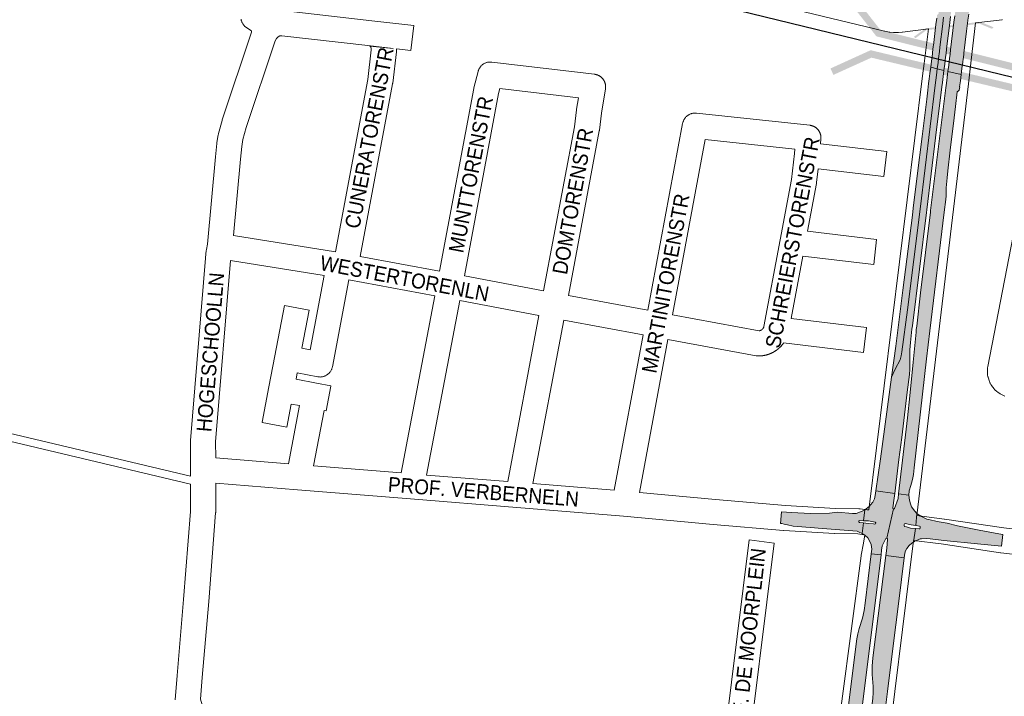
# Paper-space layout 'Layout1' of a CAD drawing. Header units: metres. Extents: x 123097 to 144122, y 392739 to 407589.
# Tile 231 of 510: x 131224 to 131733, y 397072 to 397422. Entities that reach past the tile are written whole.
import ezdxf
from ezdxf.enums import TextEntityAlignment as Align

# ---------------------------------------------------------------- set-up
doc = ezdxf.new("R2010")
doc.units = ezdxf.units.M
doc.header["$MEASUREMENT"] = 0
for name, color, linetype, lineweight in [('gs-anno-wegen algemeen tekst', 7, 'Continuous', 0), ('gs-knt-aanvullende hoofdweg', 7, 'Continuous', 0), ('gs-knt-fietspaden', 7, 'Continuous', 0), ('gs-knt-paden', 7, 'Continuous', 0), ('gs-knt-spoorlijn', 7, 'Continuous', 30), ('gs-knt-wegen algemeen', 7, 'Continuous', 0), ('gs-symb-viaduct', 7, 'Continuous', 0), ('gs-vlk-plantopografie wegen algemeen', 7, 'Continuous', 0), ('ir-ARC-asfalt-hoofdwegen-te inspecteren', 5, 'Continuous', 0)]:
    doc.layers.add(name, color=color, linetype=linetype, lineweight=lineweight)
doc.styles.add('Style-Arial', font='arial.ttf')

# ---------------------------------------------------------------- blocks, each defined once
blk = doc.blocks.new('gg0-viaduct_6')
at = {"layer": 'gs-symb-viaduct', "linetype": 'Continuous'}
blk.add_hatch(color=7, dxfattribs=at).paths.add_polyline_path([(-55.76, -16.89), (-58, -14), (-40, 0), (40, 0), (58, -14), (55.76, -16.89), (38.75, -3.66), (-38.75, -3.66)])

psp = doc.layouts.get("Layout1")

# ---------------------------------------------------------------- hatches: boundary and pattern name
at = {"layer": 'ir-ARC-asfalt-hoofdwegen-te inspecteren', "linetype": 'Continuous', "lineweight": 13}
for points in [[(131695.866, 397408.026), (131695.899, 397408.022), (131695.498, 397404.837), (131695.417, 397404.192), (131694.945, 397400.445), (131694.542, 397397.242), (131697.937, 397396.416), (131698.338, 397399.615), (131698.809, 397403.367), (131698.889, 397404.007), (131699.298, 397407.267), (131699.343, 397407.624), (131700.84, 397419.717), (131700.855, 397419.842), (131701.216, 397423.036), (131701.447, 397425.078), (131708.104, 397478.147), (131723.475, 397605.413), (131725.307, 397625.043), (131724.901, 397630.206), (131724.399, 397630.199), (131724.517, 397628.88), (131724.276, 397626.39), (131723.606, 397623.98), (131722.655, 397621.09), (131721.757, 397618.185), (131721.407, 397616.718), (131721.093, 397615.248), (131717.262, 397582.236), (131715.046, 397563.888), (131713.274, 397549.519), (131712.526, 397543.219), (131711.384, 397534.132), (131705.741, 397488.194), (131705.472, 397485.202), (131705.416, 397482.198), (131705.204, 397478.501), (131705.169, 397478.22), (131703.65, 397465.775), (131702.202, 397453.711), (131700.568, 397440.689), (131699.794, 397434.49), (131698.653, 397424.93), (131698.52, 397424.822), (131698.348, 397424.682), (131697.878, 397424.298), (131697.666, 397422.581), (131697.273, 397419.386), (131697.257, 397419.259), (131695.921, 397408.466), (131695.877, 397408.113)], [(131703.447, 397395.076), (131710.3, 397393.409), (131710.701, 397396.59), (131711.104, 397399.779), (131711.176, 397400.36), (131711.255, 397400.981), (131711.633, 397403.977), (131711.647, 397404.215), (131711.693, 397404.584), (131713.103, 397415.907), (131713.773, 397421.369), (131713.788, 397421.491), (131714.181, 397424.699), (131714.431, 397426.738), (131714.445, 397426.851), (131717.586, 397452.621), (131719.883, 397471.219), (131727.32, 397531.778), (131728.713, 397543.343), (131735.159, 397559.201), (131739.876, 397595.552), (131740.99, 397603.698), (131745.162, 397630.282), (131732.811, 397632.266), (131732.278, 397629.021), (131731.252, 397622.724), (131730.563, 397618.311), (131729.687, 397612.789), (131728.434, 397603.929), (131727.574, 397597.673), (131725.848, 397582.285), (131725.291, 397577.081), (131724.28, 397566.115), (131724.064, 397563.12), (131722.374, 397549.466), (131717.77, 397511.74), (131712.944, 397473.041), (131710.636, 397453.695), (131707.226, 397425.93), (131707.212, 397425.815), (131706.962, 397423.773), (131706.571, 397420.571), (131706.556, 397420.446), (131704.819, 397406.276), (131704.775, 397405.914), (131704.766, 397405.84), (131704.794, 397405.836), (131704.396, 397402.66), (131704.317, 397402.029), (131704.303, 397401.914), (131703.847, 397398.267)], [(131678.677, 397245.911), (131676.185, 397241.051), (131674.318, 397237.032), (131668.527, 397194.68), (131666.258, 397178.25), (131675.998, 397176.849), (131678.126, 397194.419), (131679.563, 397205.822), (131682.434, 397229.188), (131683.544, 397238.348), (131683.781, 397241.156), (131683.778, 397243.973), (131683.725, 397247.211), (131683.76, 397251.034), (131684.08, 397254.844), (131684.874, 397261.801), (131685.094, 397263.587), (131692.295, 397322.086), (131692.466, 397323.47), (131697.077, 397360.779), (131700.341, 397387.044), (131700.618, 397389.309), (131700.595, 397389.312), (131700.973, 397392.351), (131701.374, 397395.58), (131697.937, 397396.416), (131697.533, 397393.187), (131696.869, 397387.898), (131689.015, 397323.899), (131689.014, 397323.892), (131682.494, 397271.852), (131679.648, 397250.105), (131679.363, 397247.962)], [(131694.136, 397394.014), (131693.775, 397391.148), (131693.483, 397388.731), (131693.07, 397385.295), (131692.473, 397380.737), (131690.096, 397361.391), (131687.567, 397341.018), (131685.533, 397324.317), (131685.095, 397320.721), (131682.916, 397303.329), (131680.211, 397281.966), (131677.737, 397262.619), (131676.516, 397252.912), (131674.318, 397237.032), (131676.185, 397241.051), (131678.677, 397245.911), (131679.363, 397247.962), (131679.648, 397250.105), (131682.494, 397271.852), (131689.014, 397323.892), (131689.015, 397323.899), (131696.869, 397387.898), (131697.533, 397393.187), (131697.937, 397396.416), (131694.542, 397397.242)], [(131703.042, 397391.847), (131702.685, 397388.996), (131702.391, 397386.541), (131696.561, 397339.648), (131694.505, 397323.221), (131694.39, 397322.299), (131689.228, 397280.596), (131687.312, 397263.342), (131687.113, 397261.553), (131686.962, 397260.191), (131685.41, 397244.748), (131683.767, 397227.344), (131682.586, 397215.896), (131680.024, 397194.084), (131677.985, 397176.553), (131683.161, 397175.957), (131683.463, 397178.13), (131684.246, 397180.948), (131684.655, 397182.164), (131685.125, 397183.985), (131685.596, 397186.556), (131686.079, 397190.024), (131692.399, 397246.397), (131694.075, 397261.001), (131701.531, 397322.363), (131702.317, 397328.835), (131702.494, 397330.812), (131702.619, 397334.819), (131703.024, 397340.036), (131703.448, 397343.607), (131704.66, 397354.273), (131705.128, 397358.633), (131706.294, 397368.1), (131707.374, 397376.863), (131708.296, 397384.515), (131708.854, 397384.95), (131709.292, 397385.292), (131709.521, 397387.129), (131709.508, 397387.13), (131709.51, 397387.149), (131709.893, 397390.181), (131710.3, 397393.409), (131703.447, 397395.076)], [(131675.238, 397168.808), (131671.868, 397153.736), (131672.241, 397153.317), (131672.06, 397150.512), (131671.624, 397147.184), (131671.312, 397144.795), (131680.811, 397143.562), (131681.091, 397145.964), (131681.494, 397147.242), (131682.251, 397148.348), (131683.332, 397149.895), (131684.77, 397151.065), (131685.701, 397151.643), (131686.708, 397158.738), (131684.177, 397158.952), (131682.028, 397159.545), (131680.99, 397159.831), (131680.771, 397160.306), (131680.862, 397160.84), (131681.056, 397161.169), (131681.429, 397161.252), (131682.137, 397161.114), (131684.382, 397160.674), (131686.807, 397160.232), (131687.447, 397166.538), (131686.293, 397167.644), (131684.689, 397169.884), (131684.044, 397171.416), (131683.572, 397173.282), (131683.161, 397175.957), (131677.985, 397176.553), (131677.724, 397174.183), (131675.835, 397169.048), (131675.58, 397168.82)], [(131657.508, 397156.893), (131659.065, 397156.145), (131659.752, 397161.623), (131657.714, 397161.847), (131657.341, 397162.146), (131657.382, 397162.622), (131657.801, 397162.852), (131659.854, 397162.744), (131660.569, 397168.391), (131660.081, 397168.13), (131659.097, 397167.711), (131655.944, 397166.516), (131654.177, 397166.527), (131646.285, 397167.107), (131645.022, 397166.973), (131642.245, 397166.677), (131632.424, 397166.5), (131622.61, 397166.907), (131617.467, 397167.268), (131616.89, 397161.366), (131617.574, 397161.298), (131618.759, 397161.019), (131620.508, 397160.526), (131623.451, 397159.949), (131634.439, 397159.079), (131636.353, 397158.879), (131652.101, 397157.638), (131656.455, 397157.269), (131656.831, 397157.189), (131657.19, 397157.059)], [(131686.807, 397160.232), (131688.716, 397159.872), (131689.021, 397159.685), (131689.135, 397159.345), (131689.072, 397158.93), (131688.888, 397158.615), (131688.536, 397158.523), (131686.708, 397158.738), (131685.701, 397151.643), (131686.402, 397152.079), (131688.402, 397152.962), (131689.091, 397153.312), (131689.854, 397153.439), (131692.454, 397153.508), (131694.337, 397153.383), (131701.286, 397152.495), (131718.71, 397150.832), (131731.145, 397149.584), (131731.859, 397155.545), (131731.599, 397155.612), (131719.56, 397157.811), (131711.801, 397159.409), (131708.369, 397160.154), (131703.019, 397161.446), (131697.85, 397162.356), (131693.613, 397163.328), (131692.584, 397163.579), (131691.566, 397163.982), (131689.713, 397164.913), (131688.898, 397165.428), (131688.051, 397166.021), (131687.447, 397166.538)], [(131657.573, 397106.97), (131656.88, 397104.319), (131656.406, 397101.621), (131647.987, 397034.254), (131647.685, 397032.34), (131654.766, 397031.345), (131655, 397033.279), (131668.87, 397145.099), (131663.851, 397145.593), (131660.721, 397120.188), (131660.215, 397116.277), (131659.222, 397112.319)], [(131659.89, 397032.634), (131659.677, 397030.683), (131666.909, 397029.93), (131666.816, 397030.803), (131666.9, 397031.62), (131669.812, 397055.07), (131672.194, 397074.417), (131675.029, 397096.746), (131678.019, 397121.169), (131680.811, 397143.562), (131671.312, 397144.795), (131664.589, 397091.808), (131664.232, 397087.552), (131664.358, 397083.283), (131664.798, 397077.073), (131664.829, 397073.921), (131664.625, 397070.775)]]:
    psp.add_hatch(color=5, dxfattribs=at).paths.add_polyline_path(points, flags=0)
at = {"layer": 'ir-ARC-asfalt-hoofdwegen-te inspecteren', "linetype": 'Continuous', "lineweight": 13, "extrusion": (0, 0, -1)}
for points in [[(-131702.316, 397403.168), (-131702.691, 397406.186), (-131702.711, 397406.423), (-131702.743, 397406.787), (-131704.367, 397420.167), (-131704.383, 397420.292), (-131704.784, 397423.493), (-131705.039, 397425.538), (-131705.054, 397425.654), (-131706.19, 397434.727), (-131708.532, 397454.074), (-131715.855, 397513.103), (-131724.86, 397586.761), (-131725.659, 397593.768), (-131726.176, 397597.967), (-131728.131, 397618.539), (-131729.168, 397629.49), (-131729.568, 397632.746), (-131724.034, 397633.554), (-131724.163, 397632.831), (-131724.399, 397630.199), (-131724.901, 397630.206), (-131725.307, 397625.043), (-131723.475, 397605.413), (-131708.104, 397478.147), (-131701.447, 397425.078), (-131701.216, 397423.036), (-131700.855, 397419.842), (-131700.84, 397419.717), (-131699.343, 397407.624), (-131699.298, 397407.267), (-131698.889, 397404.007), (-131698.809, 397403.367), (-131698.338, 397399.615), (-131697.937, 397396.416), (-131701.374, 397395.58), (-131701.77, 397398.775), (-131702.237, 397402.535)], [(-131659.065, 397156.145), (-131660.626, 397155.123), (-131662.032, 397153.897), (-131662.121, 397153.807), (-131662.823, 397152.661), (-131663.823, 397150.432), (-131664.135, 397148.008), (-131663.851, 397145.593), (-131668.87, 397145.099), (-131669.174, 397147.5), (-131669.486, 397149.815), (-131671.343, 397153.539), (-131671.868, 397153.736), (-131675.238, 397168.808), (-131674.968, 397169.019), (-131674.896, 397169.353), (-131675.695, 397174.453), (-131675.998, 397176.849), (-131666.258, 397178.25), (-131665.917, 397175.829), (-131665.467, 397174.014), (-131664.649, 397172.332), (-131664.48, 397172.087), (-131662.725, 397170.026), (-131660.569, 397168.391), (-131659.854, 397162.744), (-131662.349, 397162.69), (-131665.043, 397162.18), (-131665.883, 397161.922), (-131666.14, 397161.57), (-131666.031, 397161.148), (-131665.635, 397160.965), (-131664.97, 397161.043), (-131662.188, 397161.371), (-131659.752, 397161.623)]]:
    psp.add_hatch(color=5, dxfattribs=at).paths.add_polyline_path(points, flags=0)

# ---------------------------------------------------------------- linework, layer by layer
at = {"layer": 'gs-knt-aanvullende hoofdweg', "color": 7, "linetype": 'Continuous', "flags": 128}
for points in [[(131717.759, 397420.108), (131714.915, 397396.343)], [(131691.169, 397399.236), (131693.374, 397417.021)], [(131662.54, 397168.317), (131690.358, 397392.7), (131691.168, 397399.228)], [(131714.914, 397396.335), (131714.001, 397388.695), (131687.305, 397165.384)], [(131691.168, 397399.228), (131691.168, 397399.232), (131691.169, 397399.236)], [(131691.168, 397399.228), (131691.168, 397399.232), (131691.169, 397399.236)], [(131714.915, 397396.343), (131714.915, 397396.339), (131714.914, 397396.335)], [(131714.915, 397396.343), (131714.915, 397396.339), (131714.914, 397396.335)], [(131642.39, 397022.288), (131643.657, 397031.836), (131658.607, 397144.521), (131658.662, 397144.868), (131659.796, 397151.151), (131660.572, 397155.444)], [(131685.73, 397152.46), (131670.33, 397028.353), (131669.289, 397019.968)]]:
    psp.add_lwpolyline(points, dxfattribs=at)
at = {"layer": 'gs-knt-fietspaden', "color": 7, "linetype": 'Continuous', "flags": 128}
for points in [[(131693.374, 397417.021), (131679.894, 397415.306), (131679.785, 397415.294), (131677.986, 397415.122), (131677.84, 397415.111), (131677.693, 397415.106), (131677.546, 397415.108), (131675.567, 397415.168), (131675.465, 397415.172), (131675.363, 397415.18), (131673.481, 397415.347), (131673.357, 397415.361), (131673.294, 397415.369), (131673.232, 397415.379), (131673.109, 397415.4), (131670.847, 397415.849), (131670.706, 397415.88), (131518.244, 397452.76)], [(131731.534, 397421.831), (131731.402, 397421.812), (131717.789, 397420.112), (131717.759, 397420.108)]]:
    psp.add_lwpolyline(points, dxfattribs=at)
at = {"layer": 'gs-knt-paden', "color": 7, "linetype": 'Continuous', "flags": 128}
for points in [[(131047.693, 397258.605), (131097.427, 397236.651), (131311.945, 397185.758)], [(131311.943, 397181.628), (131096.32, 397232.782), (131096.231, 397232.805), (131096.144, 397232.833), (131096.057, 397232.864), (131095.972, 397232.899), (131046.388, 397254.787)]]:
    psp.add_lwpolyline(points, dxfattribs=at)
at = {"layer": 'gs-knt-spoorlijn', "color": 7, "linetype": 'Continuous', "flags": 128}
psp.add_lwpolyline([(126023.424, 398789.468), (133158.298, 397044.421)], dxfattribs=at)
at = {"layer": 'gs-knt-wegen algemeen', "color": 7, "linetype": 'Continuous', "flags": 128}
for points in [[(131350.556, 397427.64), (131405.66, 397421.279), (131427.316, 397418.779), (131427.319, 397418.779, -0.3995141), (131427.328, 397418.768), (131427.327, 397418.764)], [(131427.327, 397418.764), (131425.837, 397405.853, -0.3684773), (131425.827, 397405.845), (131418.407, 397406.701)], [(131386.827, 397301.721), (131403.55, 397390.811), (131405.398, 397406.177), (131405.361, 397407.143), (131405.167, 397407.666), (131404.665, 397408.126, -0.6540371), (131404.673, 397408.143), (131416.722, 397406.896)], [(131637.808, 397360.78), (131637.807, 397360.62), (131637.802, 397360.461), (131637.79, 397360.234), (131637.591, 397357.703), (131671.858, 397353.61, -0.3686738), (131671.866, 397353.6), (131670.324, 397340.69, -0.3686748), (131670.313, 397340.682), (131636.339, 397344.741), (131635.521, 397337.552), (131635.491, 397337.322), (131635.452, 397337.093), (131630.838, 397312.377), (131666.592, 397308.168, -0.3685872), (131666.6, 397308.158), (131665.08, 397295.245, -0.3685887), (131665.07, 397295.238), (131628.434, 397299.55), (131622.361, 397267.308), (131661.291, 397262.669, -0.3686593), (131661.299, 397262.659), (131659.761, 397249.749, -0.3686589), (131659.75, 397249.741), (131618.524, 397254.654)], [(131362.544, 397192.175), (131368.244, 397222.263), (131364.05, 397223.069), (131361.8, 397211.192, -0.3711029), (131361.789, 397211.185), (131349.015, 397213.605, -0.3711042), (131349.008, 397213.616), (131352.473, 397231.905), (131355.528, 397248.034), (131360.464, 397274.088, -0.3711046), (131360.475, 397274.095), (131373.249, 397271.675, -0.3711032), (131373.256, 397271.664), (131369.529, 397251.99), (131373.724, 397251.184), (131380.979, 397289.481)], [(131393.806, 397287.24), (131385.301, 397242.347), (131385.236, 397242.044), (131385.157, 397241.744), (131385.063, 397241.448), (131384.956, 397241.157), (131384.834, 397240.871), (131384.699, 397240.592), (131384.551, 397240.319), (131384.391, 397240.053), (131384.217, 397239.796), (131384.032, 397239.547), (131383.835, 397239.307), (131383.626, 397239.077), (131383.408, 397238.857), (131383.178, 397238.648), (131382.939, 397238.45), (131382.691, 397238.263), (131382.435, 397238.089), (131382.17, 397237.927), (131381.898, 397237.778), (131381.619, 397237.642), (131381.334, 397237.519), (131381.043, 397237.41), (131380.748, 397237.315), (131380.448, 397237.234), (131380.145, 397237.168), (131379.839, 397237.116), (131379.53, 397237.079), (131379.221, 397237.057), (131378.911, 397237.049), (131378.6, 397237.056), (131378.291, 397237.078), (131377.983, 397237.115), (131377.677, 397237.166), (131367.106, 397239.197), (131366.474, 397235.861), (131377.077, 397233.824), (131384.493, 397232.399, -0.3709381), (131384.501, 397232.388), (131382.047, 397219.62, -0.3709462), (131382.036, 397219.613), (131381.03, 397219.806), (131375.595, 397191.114)], [(131585.441, 397029.334), (131600.71, 397152.778, -0.3688874), (131600.721, 397152.786), (131613.624, 397151.19, -0.3688854), (131613.632, 397151.179), (131598.362, 397027.735)]]:
    psp.add_lwpolyline(points, format="xyb", dxfattribs=at)
for points in [[(131311.945, 397185.758), (131311.946, 397189.223), (131311.925, 397203.743), (131311.93, 397204.012), (131311.947, 397204.281), (131319.621, 397298.465), (131319.647, 397298.725), (131320.108, 397302.499), (131320.14, 397302.724), (131320.179, 397302.948), (131320.718, 397305.734), (131324.816, 397350.849), (131324.823, 397350.92), (131325.527, 397357.828), (131325.552, 397358.043), (131325.585, 397358.258), (131326.281, 397362.357), (131326.342, 397362.668), (131326.417, 397362.976), (131328.235, 397369.659), (131328.287, 397369.839), (131328.344, 397370.018), (131343.539, 397415.364), (131343.39, 397415.978), (131343.129, 397416.147), (131340.825, 397417.724), (131340.573, 397417.905), (131340.329, 397418.099), (131340.095, 397418.304), (131339.871, 397418.52), (131339.658, 397418.747), (131339.456, 397418.983), (131339.265, 397419.229), (131339.086, 397419.484), (131338.92, 397419.747), (131338.766, 397420.017), (131338.626, 397420.295), (131338.498, 397420.579), (131338.385, 397420.868), (131338.285, 397421.163), (131338.2, 397421.463), (131338.129, 397421.766), (131338.073, 397422.071)], [(131416.722, 397406.896), (131403.662, 397408.403), (131359.118, 397413.546), (131358.159, 397413.385), (131357.289, 397412.966), (131356.397, 397412.166), (131356.334, 397412.078), (131355.765, 397410.87), (131340.749, 397366.06), (131339.064, 397359.864), (131338.457, 397356.292), (131337.779, 397349.636), (131334.204, 397310.271)], [(131418.407, 397406.701), (131418.428, 397406.162), (131418.433, 397405.905), (131418.428, 397405.648), (131418.412, 397405.391), (131418.386, 397405.135), (131416.451, 397389.044), (131416.422, 397388.831), (131416.386, 397388.62), (131399.637, 397299.396)], [(131440.691, 397291.735), (131458.357, 397386.201), (131458.398, 397386.4), (131458.444, 397386.599), (131460.569, 397395.009), (131460.653, 397395.31), (131460.751, 397395.607), (131460.864, 397395.899), (131460.99, 397396.185), (131461.13, 397396.465), (131461.283, 397396.737), (131461.449, 397397.002), (131461.628, 397397.259), (131461.818, 397397.507), (131462.021, 397397.745), (131462.234, 397397.974), (131462.459, 397398.191), (131462.693, 397398.398), (131462.937, 397398.594), (131463.191, 397398.777), (131463.453, 397398.948), (131463.722, 397399.106), (131463.999, 397399.251), (131464.283, 397399.383), (131464.572, 397399.501), (131464.867, 397399.605), (131465.167, 397399.694), (131465.471, 397399.769), (131465.777, 397399.83), (131466.087, 397399.875), (131466.398, 397399.906), (131466.71, 397399.922), (131467.023, 397399.923), (131467.335, 397399.908), (131467.647, 397399.879), (131520.761, 397393.586)], [(131520.761, 397393.586), (131520.765, 397393.586), (131520.769, 397393.585)], [(131520.761, 397393.586), (131520.765, 397393.586), (131520.769, 397393.585)], [(131520.769, 397393.585), (131520.899, 397393.568), (131521.057, 397393.545), (131521.214, 397393.516), (131521.371, 397393.485), (131521.526, 397393.448), (131521.681, 397393.41), (131521.835, 397393.366), (131521.988, 397393.32), (131522.139, 397393.268), (131522.289, 397393.215), (131522.438, 397393.156), (131522.586, 397393.095), (131522.731, 397393.029), (131522.876, 397392.961), (131523.017, 397392.888), (131523.159, 397392.813), (131523.297, 397392.733), (131523.434, 397392.651), (131523.568, 397392.564), (131523.701, 397392.476), (131523.831, 397392.383), (131523.959, 397392.288), (131524.084, 397392.188), (131524.208, 397392.087), (131524.328, 397391.982), (131524.447, 397391.875), (131524.561, 397391.763), (131524.675, 397391.651), (131524.783, 397391.534), (131524.891, 397391.416), (131524.994, 397391.294), (131525.096, 397391.171), (131525.193, 397391.044), (131525.289, 397390.916), (131525.379, 397390.784), (131525.468, 397390.652), (131525.552, 397390.516), (131525.635, 397390.379), (131525.712, 397390.239), (131525.788, 397390.099), (131525.858, 397389.955), (131525.927, 397389.811), (131525.99, 397389.664), (131526.052, 397389.517), (131526.108, 397389.367), (131526.162, 397389.217), (131526.21, 397389.065), (131526.257, 397388.912), (131526.298, 397388.758), (131526.338, 397388.603), (131526.371, 397388.447), (131526.403, 397388.29), (131526.428, 397388.132), (131526.452, 397387.974), (131526.47, 397387.816), (131526.486, 397387.657), (131526.496, 397387.497), (131526.505, 397387.338), (131526.507, 397387.178), (131526.508, 397387.018), (131526.502, 397386.859), (131526.495, 397386.699), (131526.481, 397386.54), (131526.466, 397386.381), (131526.426, 397386.089)], [(131512.495, 397381.455), (131471.792, 397386.277), (131471.118, 397383.607), (131453.489, 397289.343)], [(131526.426, 397386.089), (131524.405, 397373.515), (131523.311, 397364.682), (131523.282, 397364.48), (131523.248, 397364.28), (131507.258, 397279.276)], [(131494.461, 397281.672), (131510.415, 397366.486), (131511.498, 397375.233), (131511.532, 397375.465), (131512.495, 397381.455)], [(131548.299, 397271.597), (131566.336, 397368.218), (131566.4, 397368.524), (131566.48, 397368.828), (131566.574, 397369.127), (131566.683, 397369.421), (131566.805, 397369.709), (131566.941, 397369.992), (131567.091, 397370.267), (131567.254, 397370.535), (131567.429, 397370.795), (131567.617, 397371.046), (131567.817, 397371.288), (131568.028, 397371.52), (131568.25, 397371.741), (131568.482, 397371.952), (131568.724, 397372.151), (131568.976, 397372.338), (131569.236, 397372.513), (131569.504, 397372.675), (131569.78, 397372.824), (131570.063, 397372.959), (131570.352, 397373.081), (131570.646, 397373.189), (131570.945, 397373.282), (131571.249, 397373.361), (131571.556, 397373.425), (131571.865, 397373.475), (131572.177, 397373.509), (131572.49, 397373.528), (131572.803, 397373.533), (131573.117, 397373.522), (131573.429, 397373.496)], [(131573.429, 397373.496), (131631.99, 397367.215)], [(131631.99, 397367.215), (131631.994, 397367.216), (131631.997, 397367.215)], [(131631.99, 397367.215), (131631.994, 397367.216), (131631.997, 397367.215)], [(131631.997, 397367.215), (131632.061, 397367.208), (131632.219, 397367.187), (131632.377, 397367.163), (131632.534, 397367.134), (131632.691, 397367.102), (131632.846, 397367.066), (131633.001, 397367.027), (131633.155, 397366.982), (131633.307, 397366.936), (131633.459, 397366.884), (131633.609, 397366.829), (131633.757, 397366.771), (131633.905, 397366.709), (131634.05, 397366.643), (131634.194, 397366.574), (131634.336, 397366.501), (131634.477, 397366.425), (131634.615, 397366.345), (131634.752, 397366.262), (131634.886, 397366.176), (131635.018, 397366.086), (131635.148, 397365.993), (131635.276, 397365.897), (131635.401, 397365.798), (131635.524, 397365.696), (131635.644, 397365.591), (131635.762, 397365.483), (131635.877, 397365.372), (131635.989, 397365.258), (131636.098, 397365.141), (131636.205, 397365.023), (131636.308, 397364.901), (131636.409, 397364.777), (131636.506, 397364.65), (131636.601, 397364.521), (131636.691, 397364.39), (131636.78, 397364.256), (131636.864, 397364.121), (131636.945, 397363.984), (131637.023, 397363.844), (131637.097, 397363.703), (131637.168, 397363.559), (131637.236, 397363.415), (131637.299, 397363.268), (131637.36, 397363.12), (131637.416, 397362.971), (131637.469, 397362.82), (131637.518, 397362.668), (131637.563, 397362.515), (131637.604, 397362.36), (131637.643, 397362.205), (131637.676, 397362.049), (131637.707, 397361.892), (131637.733, 397361.735), (131637.755, 397361.576), (131637.773, 397361.418), (131637.788, 397361.259), (131637.799, 397361.099), (131637.806, 397360.94), (131637.808, 397360.78)], [(131624.314, 397354.946), (131578.029, 397359.908), (131561.1, 397269.221)], [(131608.339, 397263.166), (131616.763, 397307.926), (131622.611, 397339.254), (131624.13, 397352.604), (131624.314, 397354.946)], [(131732.86, 397227.218), (131732.573, 397227.343), (131730.742, 397228.193), (131730.475, 397228.325), (131730.213, 397228.469), (131729.958, 397228.625), (131729.711, 397228.793), (131729.472, 397228.971), (131728.54, 397229.7), (131728.328, 397229.874), (131728.123, 397230.057), (131727.925, 397230.248), (131727.736, 397230.448), (131727.556, 397230.655), (131727.384, 397230.869), (131725.952, 397232.74), (131725.767, 397232.995), (131725.595, 397233.258), (131725.435, 397233.529), (131725.288, 397233.807), (131725.156, 397234.093), (131725.037, 397234.384), (131724.932, 397234.681), (131724.202, 397236.922), (131724.112, 397237.223), (131724.036, 397237.528), (131723.976, 397237.837), (131723.93, 397238.148), (131723.9, 397238.461), (131723.884, 397238.775), (131723.884, 397239.09), (131723.939, 397241.445), (131723.951, 397241.72), (131723.975, 397241.994), (131724.01, 397242.267), (131724.057, 397242.537), (131738.255, 397315.43)], [(131334.204, 397310.271), (131386.827, 397301.721)], [(131399.637, 397299.396), (131440.691, 397291.735)], [(131332.595, 397297.342), (131332.587, 397297.277), (131324.945, 397203.492), (131324.957, 397195.229)], [(131380.979, 397289.481), (131332.595, 397297.342)], [(131453.489, 397289.343), (131494.461, 397281.672)], [(131438.277, 397278.941), (131393.806, 397287.24)], [(131420.863, 397187.433), (131438.277, 397278.941)], [(131507.258, 397279.276), (131548.299, 397271.597)], [(131451.075, 397276.549), (131433.915, 397186.373)], [(131492.054, 397268.876), (131451.075, 397276.549)], [(131475.902, 397182.969), (131492.054, 397268.876)], [(131561.1, 397269.221), (131605.94, 397260.972), (131605.991, 397260.979), (131606.042, 397260.988), (131606.093, 397260.998), (131606.145, 397261.008), (131606.196, 397261.02), (131606.246, 397261.032), (131606.297, 397261.046), (131606.347, 397261.06), (131606.397, 397261.075), (131606.447, 397261.091), (131606.497, 397261.108), (131606.545, 397261.126), (131606.594, 397261.145), (131606.643, 397261.165), (131606.691, 397261.185), (131606.739, 397261.207), (131606.786, 397261.229), (131606.833, 397261.252), (131606.879, 397261.276), (131606.925, 397261.301), (131606.971, 397261.327), (131607.016, 397261.353), (131607.061, 397261.38), (131607.105, 397261.408), (131607.148, 397261.437), (131607.191, 397261.467), (131607.234, 397261.498), (131607.276, 397261.529), (131607.317, 397261.561), (131607.358, 397261.593), (131607.398, 397261.627), (131607.437, 397261.661), (131607.477, 397261.696), (131607.515, 397261.732), (131607.552, 397261.768), (131607.589, 397261.805), (131607.626, 397261.843), (131607.661, 397261.881), (131607.696, 397261.92), (131607.73, 397261.959), (131607.764, 397262), (131607.797, 397262.04), (131607.829, 397262.082), (131607.86, 397262.123), (131607.89, 397262.166), (131607.92, 397262.209), (131607.949, 397262.253), (131607.977, 397262.297), (131608.004, 397262.341), (131608.031, 397262.386), (131608.057, 397262.432), (131608.081, 397262.478), (131608.105, 397262.525), (131608.128, 397262.571), (131608.151, 397262.619), (131608.172, 397262.666), (131608.193, 397262.715), (131608.212, 397262.763), (131608.231, 397262.812), (131608.249, 397262.861), (131608.266, 397262.91), (131608.282, 397262.96), (131608.298, 397263.01), (131608.312, 397263.06), (131608.337, 397263.158)], [(131504.852, 397266.481), (131488.951, 397181.911)], [(131545.911, 397258.798), (131504.852, 397266.481)], [(131608.337, 397263.158), (131608.338, 397263.162), (131608.339, 397263.166)], [(131608.337, 397263.158), (131608.338, 397263.162), (131608.339, 397263.166)], [(131530.941, 397178.504), (131545.911, 397258.798)], [(131558.712, 397256.422), (131543.971, 397177.358)], [(131618.524, 397254.654), (131618.458, 397254.561), (131618.388, 397254.464), (131618.318, 397254.367), (131618.247, 397254.272), (131618.175, 397254.177), (131618.102, 397254.082), (131618.028, 397253.988), (131617.955, 397253.895), (131617.88, 397253.802), (131617.804, 397253.71), (131617.728, 397253.618), (131617.651, 397253.527), (131617.574, 397253.437), (131617.495, 397253.346), (131617.416, 397253.257), (131617.337, 397253.169), (131617.257, 397253.08), (131617.176, 397252.992), (131617.094, 397252.905), (131617.012, 397252.819), (131616.929, 397252.733), (131616.845, 397252.648), (131616.761, 397252.563), (131616.677, 397252.48), (131616.591, 397252.397), (131616.505, 397252.314), (131616.418, 397252.232), (131616.332, 397252.151), (131616.244, 397252.07), (131616.155, 397251.99), (131616.066, 397251.91), (131615.977, 397251.832), (131615.886, 397251.754), (131615.795, 397251.677), (131615.704, 397251.6), (131615.612, 397251.525), (131615.52, 397251.449), (131615.426, 397251.374), (131615.332, 397251.3), (131615.239, 397251.228), (131615.144, 397251.155), (131615.048, 397251.083), (131614.952, 397251.012), (131614.857, 397250.942), (131614.76, 397250.873), (131614.662, 397250.804), (131614.564, 397250.735), (131614.466, 397250.669), (131614.367, 397250.602), (131614.267, 397250.536), (131614.167, 397250.471), (131614.068, 397250.407), (131613.967, 397250.343), (131613.865, 397250.28), (131613.763, 397250.218), (131613.662, 397250.157), (131613.559, 397250.096), (131613.455, 397250.036), (131613.351, 397249.977), (131613.248, 397249.919), (131613.143, 397249.862), (131613.038, 397249.805), (131612.932, 397249.749), (131612.827, 397249.694), (131612.721, 397249.64), (131612.614, 397249.586), (131612.507, 397249.533), (131612.4, 397249.482), (131612.292, 397249.43), (131612.184, 397249.38), (131612.075, 397249.33), (131611.967, 397249.282), (131611.858, 397249.234), (131611.748, 397249.187), (131611.638, 397249.141), (131611.528, 397249.096), (131611.417, 397249.051), (131611.306, 397249.007), (131611.194, 397248.964), (131611.084, 397248.923), (131610.972, 397248.881), (131610.859, 397248.841), (131610.746, 397248.801), (131610.634, 397248.763), (131610.521, 397248.725), (131610.407, 397248.688), (131610.293, 397248.652), (131610.18, 397248.617), (131610.066, 397248.582), (131609.951, 397248.548), (131609.836, 397248.516), (131609.722, 397248.484), (131609.607, 397248.453), (131609.491, 397248.423), (131609.375, 397248.394), (131609.26, 397248.365), (131609.144, 397248.338), (131609.027, 397248.311), (131608.911, 397248.285), (131608.795, 397248.261), (131608.678, 397248.237), (131608.56, 397248.213), (131608.443, 397248.191), (131608.327, 397248.17), (131608.209, 397248.149), (131608.091, 397248.13), (131607.973, 397248.111), (131607.856, 397248.093), (131607.737, 397248.076), (131607.619, 397248.06), (131607.5, 397248.045), (131607.383, 397248.031), (131607.264, 397248.017), (131607.145, 397248.005), (131607.026, 397247.993), (131606.908, 397247.982), (131606.789, 397247.972), (131606.67, 397247.964), (131606.551, 397247.955), (131606.433, 397247.948), (131606.313, 397247.942), (131606.194, 397247.937), (131606.074, 397247.932), (131605.956, 397247.929), (131605.837, 397247.926), (131605.717, 397247.924), (131605.598, 397247.923), (131605.479, 397247.923), (131605.189, 397247.931), (131604.899, 397247.951), (131604.611, 397247.984), (131604.324, 397248.03), (131558.712, 397256.422)], [(131324.957, 397195.229), (131362.544, 397192.175)], [(131375.595, 397191.114), (131420.863, 397187.433)], [(131433.915, 397186.373), (131475.902, 397182.969)], [(131304.091, 397070.169), (131305.052, 397082.725), (131305.056, 397082.78), (131308.4, 397122.042), (131311.938, 397167.533), (131311.943, 397181.628)], [(131324.963, 397182.166), (131324.963, 397182.146), (131324.958, 397167.277), (131324.953, 397167.025), (131324.938, 397166.774), (131321.379, 397121.008), (131321.376, 397120.961), (131318.032, 397081.703), (131317.166, 397070.386), (131319.6, 397062.303)], [(131660.572, 397155.444), (131660.168, 397155.496), (131656.864, 397155.886), (131645.017, 397156.086), (131644.736, 397156.097), (131618.585, 397157.673), (131618.437, 397157.683), (131582.166, 397160.702), (131582.099, 397160.708), (131535.698, 397165.056), (131480.691, 397169.518), (131425.639, 397173.981), (131367.323, 397178.723), (131324.963, 397182.166)], [(131488.951, 397181.911), (131530.941, 397178.504)], [(131543.971, 397177.358), (131583.28, 397173.675), (131619.443, 397170.665), (131645.378, 397169.102), (131657.412, 397168.898), (131657.63, 397168.891), (131657.848, 397168.876), (131658.065, 397168.854), (131661.73, 397168.422), (131661.802, 397168.413), (131662.54, 397168.317)], [(131687.305, 397165.384), (131701.58, 397163.609), (131701.738, 397163.588), (131732.331, 397159.023), (131739.449, 397158.258)], [(132092.137, 397101.326), (132059.096, 397105.558), (131970.033, 397116.639), (131908.095, 397124.291), (131872.554, 397128.674), (131838.241, 397132.904), (131817.724, 397135.433), (131783.311, 397139.665), (131752.963, 397143.44), (131752.871, 397143.452), (131744.346, 397144.636), (131730.806, 397146.092), (131730.542, 397146.126), (131699.895, 397150.699), (131685.73, 397152.46)]]:
    psp.add_lwpolyline(points, dxfattribs=at)
at = {"layer": 'gs-vlk-plantopografie wegen algemeen', "color": 7, "linetype": 'Continuous', "flags": 128}
for points in [[(131693.374, 397417.021), (131679.894, 397415.306), (131679.785, 397415.294), (131677.986, 397415.122), (131677.84, 397415.111), (131677.693, 397415.106), (131677.546, 397415.108), (131675.567, 397415.168), (131675.465, 397415.172), (131675.363, 397415.18), (131673.481, 397415.347), (131673.357, 397415.361), (131673.294, 397415.369), (131673.232, 397415.379), (131673.109, 397415.4), (131670.847, 397415.849), (131670.706, 397415.88), (131518.244, 397452.76)], [(131731.534, 397421.831), (131731.402, 397421.812), (131717.789, 397420.112), (131717.759, 397420.108)]]:
    psp.add_lwpolyline(points, dxfattribs=at)
at = {"layer": 'ir-ARC-asfalt-hoofdwegen-te inspecteren', "color": 5, "linetype": 'Continuous', "lineweight": 13, "flags": 128}
psp.add_lwpolyline([(131697.666, 397422.581), (131697.273, 397419.386), (131697.257, 397419.259), (131695.921, 397408.466), (131695.877, 397408.113), (131695.866, 397408.026), (131695.899, 397408.022), (131695.498, 397404.837), (131695.417, 397404.192), (131694.945, 397400.445), (131694.542, 397397.242), (131697.937, 397396.416), (131698.338, 397399.615), (131698.809, 397403.367), (131698.889, 397404.007), (131699.298, 397407.267), (131699.343, 397407.624), (131700.84, 397419.717), (131700.855, 397419.842), (131701.216, 397423.036)], dxfattribs=at)
at = {"layer": 'ir-ARC-asfalt-hoofdwegen-te inspecteren', "color": 5, "linetype": 'Continuous', "lineweight": 13}
for points in [[(131701.216, 397423.036), (131700.855, 397419.842), (131700.84, 397419.717), (131699.343, 397407.624), (131699.298, 397407.267), (131698.889, 397404.007), (131698.809, 397403.367), (131698.338, 397399.615), (131697.937, 397396.416), (131701.374, 397395.58), (131701.77, 397398.775), (131702.237, 397402.535), (131702.316, 397403.168), (131702.691, 397406.186), (131702.711, 397406.423), (131702.743, 397406.787), (131704.367, 397420.167), (131704.383, 397420.292), (131704.784, 397423.493)], [(131706.962, 397423.773), (131706.571, 397420.571), (131706.556, 397420.446), (131704.819, 397406.276), (131704.775, 397405.914), (131704.766, 397405.84), (131704.794, 397405.836), (131704.396, 397402.66), (131704.317, 397402.029), (131704.303, 397401.914), (131703.847, 397398.267), (131703.447, 397395.076), (131710.3, 397393.409), (131710.701, 397396.59), (131711.104, 397399.779), (131711.176, 397400.36), (131711.255, 397400.981), (131711.633, 397403.977), (131711.647, 397404.215), (131711.693, 397404.584), (131713.103, 397415.907), (131713.773, 397421.369), (131713.788, 397421.491), (131714.181, 397424.699)]]:
    psp.add_lwpolyline(points, dxfattribs=at)
for points in [[(131678.677, 397245.911), (131676.185, 397241.051), (131674.318, 397237.032), (131668.527, 397194.68), (131666.258, 397178.25), (131675.998, 397176.849), (131678.126, 397194.419), (131679.563, 397205.822), (131682.434, 397229.188), (131683.544, 397238.348), (131683.781, 397241.156), (131683.778, 397243.973), (131683.725, 397247.211), (131683.76, 397251.034), (131684.08, 397254.844), (131684.874, 397261.801), (131685.094, 397263.587), (131692.295, 397322.086), (131692.466, 397323.47), (131697.077, 397360.779), (131700.341, 397387.044), (131700.618, 397389.309), (131700.595, 397389.312), (131700.973, 397392.351), (131701.374, 397395.58), (131697.937, 397396.416), (131697.533, 397393.187), (131696.869, 397387.898), (131689.015, 397323.899), (131689.014, 397323.892), (131682.494, 397271.852), (131679.648, 397250.105), (131679.363, 397247.962)], [(131694.136, 397394.014), (131693.775, 397391.148), (131693.483, 397388.731), (131693.07, 397385.295), (131692.473, 397380.737), (131690.096, 397361.391), (131687.567, 397341.018), (131685.533, 397324.317), (131685.095, 397320.721), (131682.916, 397303.329), (131680.211, 397281.966), (131677.737, 397262.619), (131676.516, 397252.912), (131674.318, 397237.032), (131676.185, 397241.051), (131678.677, 397245.911), (131679.363, 397247.962), (131679.648, 397250.105), (131682.494, 397271.852), (131689.014, 397323.892), (131689.015, 397323.899), (131696.869, 397387.898), (131697.533, 397393.187), (131697.937, 397396.416), (131694.542, 397397.242)], [(131703.042, 397391.847), (131702.685, 397388.996), (131702.391, 397386.541), (131696.561, 397339.648), (131694.505, 397323.221), (131694.39, 397322.299), (131689.228, 397280.596), (131687.312, 397263.342), (131687.113, 397261.553), (131686.962, 397260.191), (131685.41, 397244.748), (131683.767, 397227.344), (131682.586, 397215.896), (131680.024, 397194.084), (131677.985, 397176.553), (131683.161, 397175.957), (131683.463, 397178.13), (131684.246, 397180.948), (131684.655, 397182.164), (131685.125, 397183.985), (131685.596, 397186.556), (131686.079, 397190.024), (131692.399, 397246.397), (131694.075, 397261.001), (131701.531, 397322.363), (131702.317, 397328.835), (131702.494, 397330.812), (131702.619, 397334.819), (131703.024, 397340.036), (131703.448, 397343.607), (131704.66, 397354.273), (131705.128, 397358.633), (131706.294, 397368.1), (131707.374, 397376.863), (131708.296, 397384.515), (131708.854, 397384.95), (131709.292, 397385.292), (131709.521, 397387.129), (131709.508, 397387.13), (131709.51, 397387.149), (131709.893, 397390.181), (131710.3, 397393.409), (131703.447, 397395.076)], [(131659.065, 397156.145), (131660.626, 397155.123), (131662.032, 397153.897), (131662.121, 397153.807), (131662.823, 397152.661), (131663.823, 397150.432), (131664.135, 397148.008), (131663.851, 397145.593), (131668.87, 397145.099), (131669.174, 397147.5), (131669.486, 397149.815), (131671.343, 397153.539), (131671.868, 397153.736), (131675.238, 397168.808), (131674.968, 397169.019), (131674.896, 397169.353), (131675.695, 397174.453), (131675.998, 397176.849), (131666.258, 397178.25), (131665.917, 397175.829), (131665.467, 397174.014), (131664.649, 397172.332), (131664.48, 397172.087), (131662.725, 397170.026), (131660.569, 397168.391), (131659.854, 397162.744), (131662.349, 397162.69), (131665.043, 397162.18), (131665.883, 397161.922), (131666.14, 397161.57), (131666.031, 397161.148), (131665.635, 397160.965), (131664.97, 397161.043), (131662.188, 397161.371), (131659.752, 397161.623)], [(131675.238, 397168.808), (131671.868, 397153.736), (131672.241, 397153.317), (131672.06, 397150.512), (131671.624, 397147.184), (131671.312, 397144.795), (131680.811, 397143.562), (131681.091, 397145.964), (131681.494, 397147.242), (131682.251, 397148.348), (131683.332, 397149.895), (131684.77, 397151.065), (131685.701, 397151.643), (131686.708, 397158.738), (131684.177, 397158.952), (131682.028, 397159.545), (131680.99, 397159.831), (131680.771, 397160.306), (131680.862, 397160.84), (131681.056, 397161.169), (131681.429, 397161.252), (131682.137, 397161.114), (131684.382, 397160.674), (131686.807, 397160.232), (131687.447, 397166.538), (131686.293, 397167.644), (131684.689, 397169.884), (131684.044, 397171.416), (131683.572, 397173.282), (131683.161, 397175.957), (131677.985, 397176.553), (131677.724, 397174.183), (131675.835, 397169.048), (131675.58, 397168.82)], [(131657.508, 397156.893), (131659.065, 397156.145), (131659.752, 397161.623), (131657.714, 397161.847), (131657.341, 397162.146), (131657.382, 397162.622), (131657.801, 397162.852), (131659.854, 397162.744), (131660.569, 397168.391), (131660.081, 397168.13), (131659.097, 397167.711), (131655.944, 397166.516), (131654.177, 397166.527), (131646.285, 397167.107), (131645.022, 397166.973), (131642.245, 397166.677), (131632.424, 397166.5), (131622.61, 397166.907), (131617.467, 397167.268), (131616.89, 397161.366), (131617.574, 397161.298), (131618.759, 397161.019), (131620.508, 397160.526), (131623.451, 397159.949), (131634.439, 397159.079), (131636.353, 397158.879), (131652.101, 397157.638), (131656.455, 397157.269), (131656.831, 397157.189), (131657.19, 397157.059)], [(131686.807, 397160.232), (131688.716, 397159.872), (131689.021, 397159.685), (131689.135, 397159.345), (131689.072, 397158.93), (131688.888, 397158.615), (131688.536, 397158.523), (131686.708, 397158.738), (131685.701, 397151.643), (131686.402, 397152.079), (131688.402, 397152.962), (131689.091, 397153.312), (131689.854, 397153.439), (131692.454, 397153.508), (131694.337, 397153.383), (131701.286, 397152.495), (131718.71, 397150.832), (131731.145, 397149.584), (131731.859, 397155.545), (131731.599, 397155.612), (131719.56, 397157.811), (131711.801, 397159.409), (131708.369, 397160.154), (131703.019, 397161.446), (131697.85, 397162.356), (131693.613, 397163.328), (131692.584, 397163.579), (131691.566, 397163.982), (131689.713, 397164.913), (131688.898, 397165.428), (131688.051, 397166.021), (131687.447, 397166.538)], [(131657.573, 397106.97), (131656.88, 397104.319), (131656.406, 397101.621), (131647.987, 397034.254), (131647.685, 397032.34), (131654.766, 397031.345), (131655, 397033.279), (131668.87, 397145.099), (131663.851, 397145.593), (131660.721, 397120.188), (131660.215, 397116.277), (131659.222, 397112.319)], [(131659.89, 397032.634), (131659.677, 397030.683), (131666.909, 397029.93), (131666.816, 397030.803), (131666.9, 397031.62), (131669.812, 397055.07), (131672.194, 397074.417), (131675.029, 397096.746), (131678.019, 397121.169), (131680.811, 397143.562), (131671.312, 397144.795), (131664.589, 397091.808), (131664.232, 397087.552), (131664.358, 397083.283), (131664.798, 397077.073), (131664.829, 397073.921), (131664.625, 397070.775)]]:
    psp.add_lwpolyline(points, close=True, dxfattribs=at)

# ---------------------------------------------------------------- block references
at = {"layer": 'gs-symb-viaduct', "color": 7, "linetype": 'Continuous'}
for p, rotation in [((131705.287, 397403.469), 165.9268718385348), ((131702.414, 397396.736), 346.5646722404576)]:
    psp.add_blockref('gg0-viaduct_6', p, dxfattribs=dict(at, rotation=rotation))
at = {"layer": 'gs-symb-viaduct', "color": 7, "linetype": 'Continuous', "xscale": 0.3575000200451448, "yscale": 0.2581465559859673, "zscale": 0.3575000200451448, "rotation": 6.909121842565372}
psp.add_blockref('gg0-viaduct_6', (131705.97, 397419.003), dxfattribs=at)

# ---------------------------------------------------------------- texts
at = {"layer": 'gs-anno-wegen algemeen tekst', "color": 7, "style": 'Style-Arial', "width": 0.909091}
for s, rotation, p in [('CUNERATORENSTR', 79.19306, (131404.314, 397360.733)), ('MUNTTORENSTR', 79.053, (131456.842, 397341.782)), ('DOMTORENSTR', 79.69749, (131509.537, 397327.975)), ('SCHREIERSTORENSTR', 79.2283, (131623.145, 397306.64)), ('MARTINITORENSTR', 79.38758, (131557.521, 397285.49)), ('WESTERTORENLN', 349.2924, (131422.604, 397288.029)), ('HOGESCHOOLLN', 85.3419, (131322.194, 397249.872)), ('PROF. VERBERNELN', 355.47161, (131463.369, 397177.715))]:
    psp.add_text(s, height=7.7, rotation=rotation, dxfattribs=at).set_placement(p, align=Align.MIDDLE_CENTER)
at = {"layer": 'gs-anno-wegen algemeen tekst', "color": 7, "linetype": 'Continuous', "style": 'Style-Arial', "width": 0.909091}
psp.add_text('PROF. DE MOORPLEIN', height=7.7, rotation=83.46337, dxfattribs=at).set_placement((131599.451, 397095.048), align=Align.MIDDLE_CENTER)

doc.saveas('drawing.dxf')
